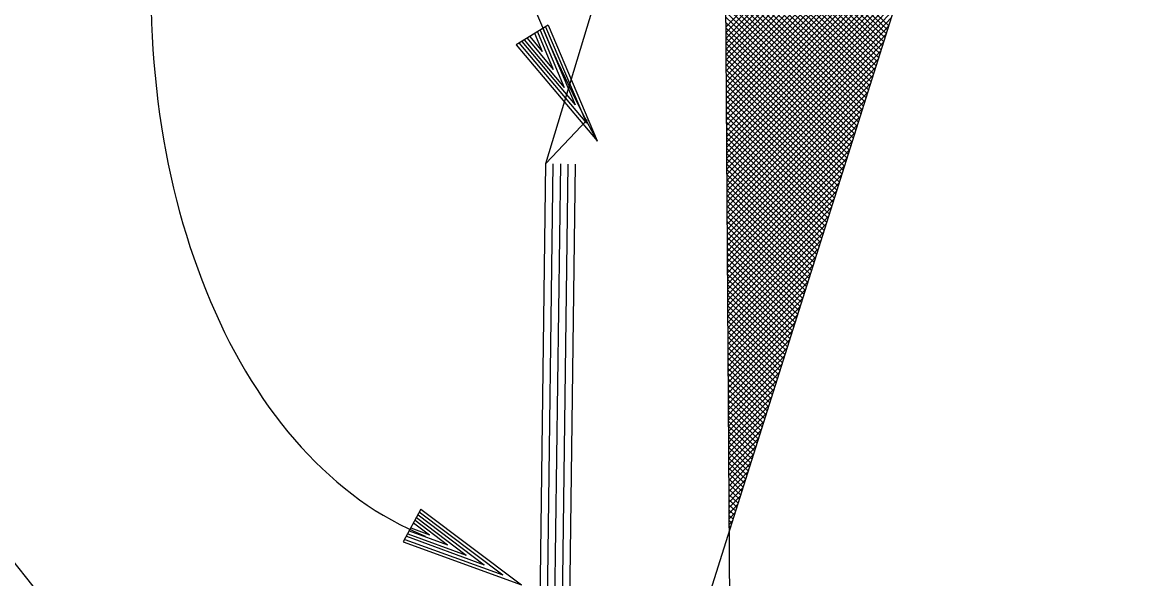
# Model space of a CAD drawing. Extents: x 1926836 to 1933254, y 596317 to 604524.
# Drawn here: x 1932978 to 1933087.6, y 600399.7 to 600454.9 of the extents above; entities that cross this region are included whole.
import ezdxf

# ---------------------------------------------------------------- set-up
doc = ezdxf.new("R2010")
doc.units = 0
doc.layers.add('Default', color=7, linetype='Continuous')

msp = doc.modelspace()

# ---------------------------------------------------------------- linework, layer by layer
at = {"layer": 'Default'}
for p, q in [((1933029.94, 600440.85), (1933085.12, 600623.02)), ((1933028.65, 600342.66), (1933087.62, 600529.6)), ((1933050.22, 600105.35), (1933047.48, 600498.79)), ((1933047.79, 600454.38), (1933071.93, 600479.84)), ((1933047.8, 600453.84), (1933071.67, 600479.03)), ((1933047.8, 600453.29), (1933071.41, 600478.21)), ((1933047.8, 600452.75), (1933071.15, 600477.39)), ((1933047.81, 600452.21), (1933070.9, 600476.57)), ((1933047.81, 600451.67), (1933070.64, 600475.76)), ((1933047.82, 600451.13), (1933070.38, 600474.94)), ((1933047.82, 600450.59), (1933070.12, 600474.12)), ((1933047.82, 600450.05), (1933069.87, 600473.31)), ((1933047.83, 600449.51), (1933069.61, 600472.49)), ((1933047.83, 600448.97), (1933069.35, 600471.67)), ((1933047.83, 600448.42), (1933069.09, 600470.85)), ((1933063.94, 600454.52), (1933047.68, 600469.92)), ((1933063.81, 600454.12), (1933047.69, 600469.4)), ((1933047.84, 600447.88), (1933068.83, 600470.04)), ((1933047.84, 600447.34), (1933068.58, 600469.22)), ((1933063.69, 600453.72), (1933047.69, 600468.88)), ((1933063.56, 600453.33), (1933047.7, 600468.36)), ((1933047.85, 600446.8), (1933068.32, 600468.4)), ((1933063.44, 600452.93), (1933047.7, 600467.84)), ((1933063.31, 600452.53), (1933047.7, 600467.32)), ((1933047.85, 600446.26), (1933068.06, 600467.59)), ((1933063.19, 600452.13), (1933047.71, 600466.8)), ((1933063.06, 600451.73), (1933047.71, 600466.28)), ((1933062.93, 600451.34), (1933047.71, 600465.76)), ((1933047.85, 600445.72), (1933067.8, 600466.77)), ((1933047.86, 600445.18), (1933067.55, 600465.95)), ((1933062.81, 600450.94), (1933047.72, 600465.24)), ((1933062.68, 600450.54), (1933047.72, 600464.72)), ((1933047.86, 600444.64), (1933067.29, 600465.13)), ((1933062.56, 600450.14), (1933047.72, 600464.2)), ((1933062.43, 600449.75), (1933047.73, 600463.68)), ((1933047.86, 600444.09), (1933067.03, 600464.32)), ((1933062.31, 600449.35), (1933047.73, 600463.16)), ((1933062.18, 600448.95), (1933047.74, 600462.64)), ((1933047.87, 600443.55), (1933066.77, 600463.5)), ((1933047.87, 600443.01), (1933066.51, 600462.68)), ((1933062.06, 600448.55), (1933047.74, 600462.12)), ((1933061.93, 600448.16), (1933047.74, 600461.6)), ((1933047.88, 600442.47), (1933066.26, 600461.87)), ((1933061.81, 600447.76), (1933047.75, 600461.08)), ((1933061.68, 600447.36), (1933047.75, 600460.56)), ((1933047.88, 600441.93), (1933066, 600461.05)), ((1933061.55, 600446.96), (1933047.75, 600460.04)), ((1933061.43, 600446.56), (1933047.76, 600459.52)), ((1933047.88, 600441.39), (1933065.74, 600460.23)), ((1933047.89, 600440.85), (1933065.48, 600459.41)), ((1933061.3, 600446.17), (1933047.76, 600459)), ((1933061.18, 600445.77), (1933047.76, 600458.48)), ((1933047.89, 600440.31), (1933065.23, 600458.6)), ((1933061.05, 600445.37), (1933047.77, 600457.96)), ((1933060.93, 600444.97), (1933047.77, 600457.44)), ((1933047.89, 600439.76), (1933064.97, 600457.78)), ((1932987.41, 600388.62), (1932933.19, 600456.49)), ((1933060.8, 600444.58), (1933047.78, 600456.92)), ((1933060.68, 600444.18), (1933047.78, 600456.4)), ((1933047.9, 600439.22), (1933064.71, 600456.96)), ((1933047.9, 600438.68), (1933064.45, 600456.15)), ((1933060.55, 600443.78), (1933047.78, 600455.88)), ((1933060.43, 600443.38), (1933047.79, 600455.36)), ((1933060.3, 600442.98), (1933047.79, 600454.84)), ((1933047.91, 600438.14), (1933064.19, 600455.33)), ((1933030.16, 600454.59), (1933026.99, 600452.64)), ((1933028.83, 600453.77), (1933029.59, 600451.97)), ((1933029.12, 600453.93), (1933030.67, 600450.18)), ((1933029.39, 600454.08), (1933031.76, 600448.41)), ((1933029.63, 600454.23), (1933032.84, 600446.67)), ((1933029.9, 600454.41), (1933033.97, 600444.87)), ((1933030.16, 600454.59), (1933035.02, 600443.11)), ((1933060.17, 600442.59), (1933047.79, 600454.32)), ((1933060.05, 600442.19), (1933047.8, 600453.8)), ((1933047.91, 600437.6), (1933063.94, 600454.51)), ((1933026.99, 600452.64), (1933035.02, 600443.11)), ((1933027.28, 600452.82), (1933033.97, 600444.87)), ((1933027.55, 600452.97), (1933032.84, 600446.67)), ((1933027.79, 600453.13), (1933031.76, 600448.41)), ((1933028.08, 600453.28), (1933030.67, 600450.18)), ((1933028.35, 600453.46), (1933029.59, 600451.97)), ((1933059.92, 600441.79), (1933047.8, 600453.28)), ((1933059.8, 600441.39), (1933047.8, 600452.76)), ((1933047.91, 600437.06), (1933063.68, 600453.69)), ((1933047.92, 600436.52), (1933063.42, 600452.88)), ((1933059.67, 600441), (1933047.81, 600452.24)), ((1933059.55, 600440.6), (1933047.81, 600451.72)), ((1933047.92, 600435.98), (1933063.16, 600452.06)), ((1933059.42, 600440.2), (1933047.82, 600451.2)), ((1933059.3, 600439.8), (1933047.82, 600450.68)), ((1933047.92, 600435.44), (1933062.9, 600451.24)), ((1933047.93, 600434.89), (1933062.65, 600450.42)), ((1933059.17, 600439.4), (1933047.82, 600450.16)), ((1933059.05, 600439.01), (1933047.83, 600449.64)), ((1933047.93, 600434.35), (1933062.39, 600449.61)), ((1933058.92, 600438.61), (1933047.83, 600449.12)), ((1933058.79, 600438.21), (1933047.83, 600448.6)), ((1933047.94, 600433.81), (1933062.13, 600448.79)), ((1933058.67, 600437.81), (1933047.84, 600448.08)), ((1933058.54, 600437.42), (1933047.84, 600447.56)), ((1933047.94, 600433.27), (1933061.87, 600447.97)), ((1933047.94, 600432.73), (1933061.62, 600447.16)), ((1933058.42, 600437.02), (1933047.84, 600447.04)), ((1933058.29, 600436.62), (1933047.85, 600446.52)), ((1933047.95, 600432.19), (1933061.36, 600446.34)), ((1933029.94, 600440.85), (1933034.03, 600445.2)), ((1933058.17, 600436.22), (1933047.85, 600446)), ((1933058.04, 600435.83), (1933047.85, 600445.48)), ((1933057.92, 600435.43), (1933047.86, 600444.96)), ((1933047.95, 600431.65), (1933061.1, 600445.52)), ((1933057.79, 600435.03), (1933047.86, 600444.44)), ((1933057.66, 600434.63), (1933047.87, 600443.92)), ((1933047.95, 600431.11), (1933060.84, 600444.7)), ((1933047.96, 600430.56), (1933060.58, 600443.89)), ((1933057.54, 600434.23), (1933047.87, 600443.4)), ((1933057.41, 600433.84), (1933047.87, 600442.88)), ((1933047.96, 600430.02), (1933060.33, 600443.07)), ((1933057.29, 600433.44), (1933047.88, 600442.36)), ((1933057.16, 600433.04), (1933047.88, 600441.84)), ((1933047.97, 600429.48), (1933060.07, 600442.25)), ((1933028.17, 600306.1), (1933029.94, 600440.85)), ((1933028.91, 600306.08), (1933030.68, 600440.83)), ((1933029.64, 600306.07), (1933031.42, 600440.83)), ((1933030.38, 600306.06), (1933032.16, 600440.81)), ((1933031.12, 600306.06), (1933032.89, 600440.81)), ((1933057.04, 600432.64), (1933047.88, 600441.32)), ((1933056.91, 600432.25), (1933047.89, 600440.8)), ((1933047.97, 600428.94), (1933059.81, 600441.44)), ((1933047.97, 600428.4), (1933059.55, 600440.62)), ((1933056.79, 600431.85), (1933047.89, 600440.28)), ((1933056.66, 600431.45), (1933047.89, 600439.76)), ((1933047.98, 600427.86), (1933059.3, 600439.8)), ((1933056.54, 600431.05), (1933047.9, 600439.24)), ((1933056.41, 600430.65), (1933047.9, 600438.72)), ((1933047.98, 600427.32), (1933059.04, 600438.98)), ((1933056.28, 600430.26), (1933047.91, 600438.2)), ((1933056.16, 600429.86), (1933047.91, 600437.68)), ((1933047.98, 600426.78), (1933058.78, 600438.17)), ((1933047.99, 600426.24), (1933058.52, 600437.35)), ((1933056.03, 600429.46), (1933047.91, 600437.16)), ((1933055.91, 600429.06), (1933047.92, 600436.64)), ((1933047.99, 600425.69), (1933058.26, 600436.53)), ((1933055.78, 600428.67), (1933047.92, 600436.12)), ((1933055.66, 600428.27), (1933047.92, 600435.6)), ((1933055.53, 600427.87), (1933047.93, 600435.08)), ((1933048, 600425.15), (1933058.01, 600435.72)), ((1933055.41, 600427.47), (1933047.93, 600434.56)), ((1933055.28, 600427.08), (1933047.93, 600434.04)), ((1933048, 600424.61), (1933057.75, 600434.9)), ((1933048, 600424.07), (1933057.49, 600434.08)), ((1933055.16, 600426.68), (1933047.94, 600433.52)), ((1933055.03, 600426.28), (1933047.94, 600433)), ((1933048.01, 600423.53), (1933057.23, 600433.26)), ((1933054.9, 600425.88), (1933047.95, 600432.48)), ((1933054.78, 600425.48), (1933047.95, 600431.96)), ((1933048.01, 600422.99), (1933056.98, 600432.45)), ((1933054.65, 600425.09), (1933047.95, 600431.44)), ((1933054.53, 600424.69), (1933047.96, 600430.92)), ((1933048.01, 600422.45), (1933056.72, 600431.63)), ((1933048.02, 600421.91), (1933056.46, 600430.81)), ((1933054.4, 600424.29), (1933047.96, 600430.4)), ((1933054.28, 600423.89), (1933047.96, 600429.88)), ((1933048.02, 600421.36), (1933056.2, 600430)), ((1933054.15, 600423.5), (1933047.97, 600429.36)), ((1933054.03, 600423.1), (1933047.97, 600428.84)), ((1933048.03, 600420.82), (1933055.94, 600429.18)), ((1933053.9, 600422.7), (1933047.97, 600428.32)), ((1933053.78, 600422.3), (1933047.98, 600427.8)), ((1933048.03, 600420.28), (1933055.69, 600428.36)), ((1933048.03, 600419.74), (1933055.43, 600427.54)), ((1933053.65, 600421.9), (1933047.98, 600427.28)), ((1933053.52, 600421.51), (1933047.99, 600426.76)), ((1933048.04, 600419.2), (1933055.17, 600426.73)), ((1933053.4, 600421.11), (1933047.99, 600426.24)), ((1933053.27, 600420.71), (1933047.99, 600425.72)), ((1933048.04, 600418.66), (1933054.91, 600425.91)), ((1933053.15, 600420.31), (1933048, 600425.2)), ((1933053.02, 600419.92), (1933048, 600424.68)), ((1933052.9, 600419.52), (1933048, 600424.16)), ((1933048.05, 600418.12), (1933054.66, 600425.09)), ((1933048.05, 600417.58), (1933054.4, 600424.28)), ((1933052.77, 600419.12), (1933048.01, 600423.64)), ((1933052.65, 600418.72), (1933048.01, 600423.12)), ((1933048.05, 600417.04), (1933054.14, 600423.46)), ((1933052.52, 600418.32), (1933048.01, 600422.6)), ((1933052.39, 600417.93), (1933048.02, 600422.08)), ((1933048.06, 600416.49), (1933053.88, 600422.64)), ((1933052.27, 600417.53), (1933048.02, 600421.56)), ((1933052.14, 600417.13), (1933048.02, 600421.04)), ((1933048.06, 600415.95), (1933053.62, 600421.82)), ((1933048.06, 600415.41), (1933053.37, 600421.01)), ((1933052.02, 600416.73), (1933048.03, 600420.52)), ((1933051.89, 600416.34), (1933048.03, 600420)), ((1933048.07, 600414.87), (1933053.11, 600420.19)), ((1933051.77, 600415.94), (1933048.04, 600419.48)), ((1933051.64, 600415.54), (1933048.04, 600418.96)), ((1933048.07, 600414.33), (1933052.85, 600419.37)), ((1933051.52, 600415.14), (1933048.04, 600418.43)), ((1933051.39, 600414.75), (1933048.05, 600417.91)), ((1933048.08, 600413.79), (1933052.59, 600418.55)), ((1933048.08, 600413.25), (1933052.34, 600417.74)), ((1933051.27, 600414.35), (1933048.05, 600417.39)), ((1933051.14, 600413.95), (1933048.05, 600416.87)), ((1933048.08, 600412.71), (1933052.08, 600416.92)), ((1933051.01, 600413.55), (1933048.06, 600416.35)), ((1933050.89, 600413.15), (1933048.06, 600415.83)), ((1933048.09, 600412.16), (1933051.82, 600416.1)), ((1933050.76, 600412.76), (1933048.06, 600415.31)), ((1933050.64, 600412.36), (1933048.07, 600414.79)), ((1933050.51, 600411.96), (1933048.07, 600414.27)), ((1933048.09, 600411.62), (1933051.56, 600415.29)), ((1933048.09, 600411.08), (1933051.3, 600414.47)), ((1933050.39, 600411.56), (1933048.08, 600413.75)), ((1933050.26, 600411.17), (1933048.08, 600413.23)), ((1933048.1, 600410.54), (1933051.05, 600413.65)), ((1933050.14, 600410.77), (1933048.08, 600412.71)), ((1933050.01, 600410.37), (1933048.09, 600412.19)), ((1933048.1, 600410), (1933050.79, 600412.83)), ((1933049.89, 600409.97), (1933048.09, 600411.67)), ((1933049.76, 600409.57), (1933048.09, 600411.15)), ((1933048.11, 600409.46), (1933050.53, 600412.02)), ((1933048.11, 600408.92), (1933050.27, 600411.2)), ((1933049.63, 600409.18), (1933048.1, 600410.63)), ((1933049.51, 600408.78), (1933048.1, 600410.11)), ((1933048.11, 600408.38), (1933050.01, 600410.38)), ((1933049.38, 600408.38), (1933048.1, 600409.59)), ((1933049.26, 600407.98), (1933048.11, 600409.07)), ((1933048.12, 600407.83), (1933049.76, 600409.57)), ((1933049.13, 600407.59), (1933048.11, 600408.55)), ((1933048.12, 600407.29), (1933049.5, 600408.75)), ((1933049.01, 600407.19), (1933048.12, 600408.03)), ((1933048.12, 600406.75), (1933049.24, 600407.93)), ((1933017.57, 600406.6), (1933015.79, 600403.36)), ((1933017.57, 600406.6), (1933027.52, 600399.09)), ((1933048.88, 600406.79), (1933048.12, 600407.51)), ((1933048.76, 600406.39), (1933048.12, 600406.99)), ((1933048.13, 600406.21), (1933048.98, 600407.11)), ((1933016.98, 600405.51), (1933020.2, 600403.06)), ((1933017.12, 600405.78), (1933022.05, 600402.05)), ((1933017.29, 600406.03), (1933023.82, 600401.09)), ((1933017.4, 600406.35), (1933025.69, 600400.08)), ((1933048.63, 600406), (1933048.13, 600406.47)), ((1933048.13, 600405.67), (1933048.73, 600406.3)), ((1933048.51, 600405.6), (1933048.13, 600405.95)), ((1933048.14, 600405.13), (1933048.47, 600405.48)), ((1933016.4, 600404.46), (1933020.2, 600403.06)), ((1933016.56, 600404.76), (1933018.4, 600404.07)), ((1933016.82, 600405.23), (1933018.4, 600404.07)), ((1933048.38, 600405.2), (1933048.13, 600405.43)), ((1933048.25, 600404.8), (1933048.14, 600404.91)), ((1933048.14, 600404.59), (1933048.21, 600404.66)), ((1933015.79, 600403.36), (1933027.52, 600399.09)), ((1933015.98, 600403.61), (1933025.69, 600400.08)), ((1933016.12, 600403.91), (1933023.82, 600401.09)), ((1933016.26, 600404.16), (1933022.05, 600402.05))]:
    msp.add_line(p, q, dxfattribs=at)
msp.add_arc((1933141.83, 600501.5), 121.72, 156.4253, 208.6755, dxfattribs=at)
msp.add_ellipse((1933031.22, 600463.11), major_axis=(-5.79, -60.98), ratio=0.655798, start_param=4.712389, end_param=6.093533, dxfattribs=at)

doc.saveas('drawing.dxf')
